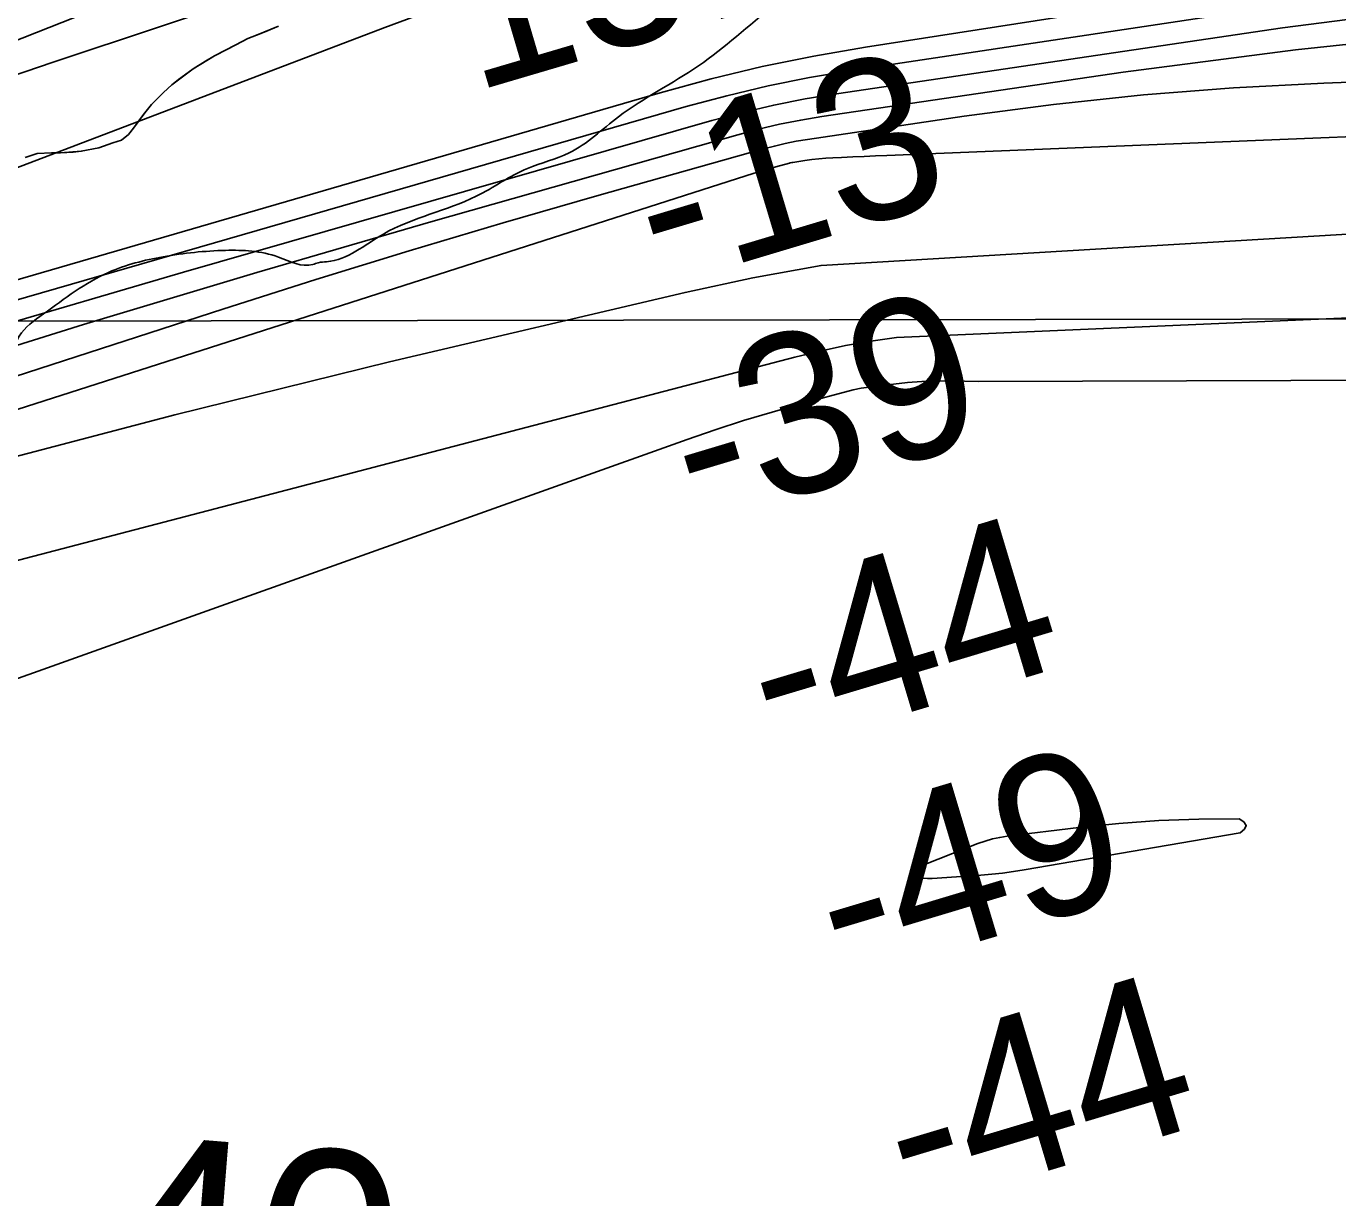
# Model space of a CAD drawing. Extents: x 3313442 to 3351311, y 721974 to 747360.
# Drawn here: x 3318536 to 3319084, y 735903 to 736393 of the extents above; entities that cross this region are included whole.
import ezdxf

# ---------------------------------------------------------------- set-up
doc = ezdxf.new("R2010")
doc.units = 0
for name, color, linetype in [('V-RIVR-EDGE', 7, 'Continuous'), ('V-RIVR-RANG', 7, 'Continuous'), ('V-SITE-VEGE', 7, 'Continuous'), ('V-TOPO-DPTH', 7, 'Continuous'), ('V-TOPO-MAJR', 7, 'Continuous'), ('V-TOPO-MINR', 7, 'Continuous'), ('V-TOPO-MINR-IDEN', 7, 'Continuous'), ('V-TOPO-SHOR', 7, 'Continuous'), ('V-TOPO-WATR', 7, 'Continuous'), ('V-WETL-SWMP', 7, 'Continuous')]:
    doc.layers.add(name, color=color, linetype=linetype)

msp = doc.modelspace()

# ---------------------------------------------------------------- linework, layer by layer
at = {"layer": 'V-RIVR-EDGE'}
msp.add_spline([(3319812.28, 738017.4), (3319807.2, 738001.51), (3319806.03, 737996.47), (3319806.39, 737987.55), (3319807.12, 737967.38), (3319812.9, 737950.69), (3319819.44, 737932.45), (3319818.63, 737915.78), (3319818.17, 737887.86), (3319817.76, 737880.1), (3319818.51, 737870.4), (3319821.59, 737861.48), (3319829.32, 737849.05), (3319827.36, 737839.74), (3319821.52, 737831.62), (3319819.56, 737823.09), (3319818.75, 737808.35), (3319819.51, 737803.31), (3319825.32, 737800.19), (3319828.4, 737792.82), (3319831.47, 737779.63), (3319846.52, 737747.01), (3319849.94, 737720.25), (3319849.9, 737702.41), (3319849.87, 737692.32), (3319855.6, 737655.86), (3319858.96, 737604.66), (3319861.18, 737561.61), (3319864.18, 737520.49), (3319869.5, 737475.49), (3319882.52, 737406.04), (3319890.55, 737360.65), (3319895.9, 737329.23), (3319903.51, 737270.65), (3319909.25, 737238.84), (3319914.95, 737191.12), (3319916.45, 737172.89), (3319917.18, 737152.72), (3319920.24, 737137.2), (3319926.41, 737120.51), (3319930.61, 737095.68), (3319930.19, 737081.72), (3319929.37, 737063.5), (3319933.99, 737049.91), (3319937.01, 737018.11), (3319944.3, 736987.06), (3319953.54, 736956.41), (3319952.35, 736948.26), (3319949.21, 736932.76), (3319948.79, 736920.74), (3319953.79, 736903.28), (3319964.62, 736892), (3319964.61, 736886.19), (3319963.42, 736877.27), (3319963.4, 736869.51), (3319973.4, 736833.42), (3319980.68, 736800.44), (3319990.66, 736758.92), (3320002.26, 736744.54), (3320007.65, 736728.63), (3320006.06, 736710.02), (3320007.9, 736670.46), (3320007.34, 736602.98), (3320009.56, 736558.77), (3320006.44, 736549.86), (3320004.85, 736537.45), (3320003.65, 736521.94), (3320004, 736504.1), (3320003.97, 736492.47), (3320003.54, 736476.18), (3320001.19, 736467.27), (3319994.19, 736459.14), (3319982.55, 736457.23), (3319974.41, 736457.25), (3319967.82, 736458.82), (3319960.06, 736459.61), (3319943.39, 736458.88), (3319922.06, 736460.48), (3319902.28, 736458.21), (3319889.48, 736458.62), (3319865.83, 736459.85), (3319847.22, 736462.61), (3319815.44, 736468.5), (3319792.95, 736471.66), (3319770.84, 736470.16), (3319750.67, 736465.95), (3319735.14, 736459.78), (3319728.15, 736457.08), (3319724.65, 736452.83), (3319715.32, 736444.71), (3319709.49, 736440.07), (3319692.81, 736438.17), (3319676.53, 736438.6), (3319629.21, 736437.16), (3319596.64, 736437.63), (3319582.68, 736439.22), (3319565.62, 736441.2), (3319555.55, 736444.71), (3319543.54, 736448.62), (3319529.96, 736448.66), (3319509.02, 736447.54), (3319486.91, 736444.88), (3319458.97, 736439.52), (3319415.51, 736428.38), (3319393.79, 736426.11), (3319388.73, 736419.53), (3319383.68, 736416.05), (3319373.98, 736414.53), (3319356.14, 736414.18), (3319344.11, 736411.5), (3319330.15, 736411.14), (3319296.02, 736408.9), (3319275.07, 736407.02), (3319254.92, 736410.56), (3319242.51, 736410.2), (3319225.83, 736409.46), (3319208.38, 736409.89), (3319192.48, 736411.1), (3319174.64, 736409.98), (3319168.82, 736408.83), (3319165.33, 736408.06), (3319153.31, 736409.26), (3319102.14, 736418.69), (3319061.82, 736423.83), (3319047.86, 736424.25), (3319031.96, 736421.96), (3319006.35, 736416.6), (3318989.65, 736406.17), (3318976.07, 736403.49), (3318964.44, 736404.68), (3318946.6, 736407.05), (3318937.69, 736408.24), (3318925.66, 736404.39), (3318917.12, 736404.41), (3318906.67, 736410.64), (3318901.64, 736414.92), (3318894.66, 736417.26), (3318882.25, 736416.91), (3318872.17, 736416.16), (3318862.46, 736411.14), (3318848.48, 736401.09), (3318817, 736375.96), (3318783.6, 736354.71), (3318763.01, 736339.64), (3318745.54, 736333.09), (3318724.18, 736321.51), (3318685.36, 736305.71), (3318661.68, 736294.13), (3318658.19, 736293.75), (3318655.86, 736292.98), (3318641.52, 736296.12), (3318619.42, 736298.89), (3318593.43, 736296.24), (3318570.53, 736289.7), (3318543.34, 736272.32), (3318533.24, 736263.04), (3318526.22, 736248.32), (3318522.72, 736245.61), (3318511.48, 736245.25), (3318501.76, 736238.29), (3318481.2, 736234.08), (3318458.32, 736232.58), (3318430.76, 736221.79), (3318417.96, 736221.83), (3318404.38, 736220.7), (3318402.45, 736221.48), (3318398.96, 736222.65), (3318389.66, 736225), (3318385, 736222.68), (3318382.66, 736219.2), (3318373.75, 736220.77), (3318356.68, 736221.2), (3318349.71, 736222.38), (3318343.5, 736222.01), (3318326.43, 736218.17), (3318320.6, 736213.92), (3318304.32, 736214.74), (3318299.66, 736214.75), (3318295.01, 736213.99), (3318283.74, 736205.87), (3318264.7, 736190.4), (3318254.98, 736182.67), (3318242.18, 736178.83), (3318230.92, 736174.2), (3318197.54, 736160.71), (3318178.52, 736156.49), (3318165.72, 736155.75), (3318156.42, 736157.32), (3318147.5, 736156.96), (3318128.87, 736151.57), (3318102.86, 736138.45), (3318082.28, 736129.97), (3318059.37, 736116.45), (3318047.71, 736107.18), (3318038.4, 736106.42), (3318021.73, 736108.02), (3318002.34, 736108.06), (3317987.99, 736106.94), (3317981.79, 736109.28), (3317976.38, 736116.66), (3317974.84, 736122.09), (3317969.04, 736129.09), (3317957.03, 736131.44), (3317940.74, 736133.42), (3317927.55, 736131.13), (3317919, 736122.62), (3317908.89, 736110.62), (3317899.55, 736098.62), (3317885.94, 736085.47), (3317872.36, 736080.46), (3317861.86, 736071.18), (3317851.37, 736062.29), (3317846.33, 736060.75), (3317841.67, 736059.6), (3317834.68, 736056.12), (3317821.86, 736045.69), (3317812.16, 736044.16), (3317790.43, 736039.17), (3317758.24, 736038.09), (3317734.96, 736031.94), (3317704.3, 736022.71), (3317696.15, 736020.01), (3317689.17, 736022.75), (3317677.93, 736023.94), (3317669.78, 736021.63), (3317663.17, 736016.61), (3317633.68, 736009.31), (3317578.97, 735996.26), (3317568.11, 735993.28)], degree=3, dxfattribs=at)
at = {"layer": 'V-SITE-VEGE'}
for p, q in [((3318628.71, 736387.39), (3318632.39, 736388.74)), ((3318632.39, 736388.74), (3318641.6, 736392.52)), ((3318614.78, 736380.13), (3318623.71, 736384.7)), ((3318623.71, 736384.7), (3318628.71, 736387.39)), ((3318605.85, 736374.77), (3318614.78, 736380.13)), ((3318596.94, 736368.08), (3318605.85, 736374.77)), ((3318593.54, 736364.88), (3318596.94, 736368.08)), ((3318588.56, 736359.82), (3318593.54, 736364.88)), ((3318581, 736349.98), (3318585.69, 736356.36)), ((3318585.69, 736356.36), (3318588.56, 736359.82)), ((3318578.91, 736347.32), (3318581, 736349.98)), ((3318572.34, 736343.83), (3318576.03, 736344.92)), ((3318576.03, 736344.92), (3318578.91, 736347.32)), ((3318535.7, 736337.68), (3318540.7, 736339.31)), ((3318540.7, 736339.31), (3318546.77, 736339.63)), ((3318546.77, 736339.63), (3318550.47, 736339.67)), ((3318550.47, 736339.67), (3318559.18, 736340.27)), ((3318559.18, 736340.27), (3318566.56, 736341.66)), ((3318566.56, 736341.66), (3318572.34, 736343.83))]:
    msp.add_line(p, q, dxfattribs=at)
at = {"layer": 'V-TOPO-DPTH'}
for points in [[(3319543.51, 736485.79), (3318886.86, 736383.8), (3318865.2, 736380.01), (3318843.66, 736375.66), (3318822.3, 736370.49), (3318801.07, 736364.76), (3318253, 736205.43), (3318225.33, 736197.2), (3318197.73, 736188.74), (3318170.24, 736179.94), (3318142.82, 736170.92), (3318099.89, 736156.49), (3318093.98, 736154.54), (3318088.06, 736152.62), (3318082.13, 736150.75), (3318076.18, 736148.92)], [(3318079.53, 736125.05), (3318096.79, 736130.55), (3318114.02, 736136.13), (3318131.24, 736141.77), (3318264.48, 736185.79), (3318348.46, 736212.97), (3318432.65, 736239.48), (3318517.15, 736264.98), (3318601.85, 736289.81), (3318822.62, 736353.09), (3318835.51, 736356.51), (3318848.48, 736359.58), (3318861.56, 736362.14), (3318874.71, 736364.35), (3319060.94, 736391.87), (3319167.43, 736405.57)], [(3318079.53, 736125.05), (3318096.79, 736130.55), (3318114.02, 736136.13), (3318131.24, 736141.77), (3318264.48, 736185.79), (3318348.46, 736212.97), (3318432.65, 736239.48), (3318517.15, 736264.98), (3318601.85, 736289.81), (3318822.62, 736353.09), (3318835.51, 736356.51), (3318848.48, 736359.58), (3318861.56, 736362.14), (3318874.71, 736364.35), (3319060.94, 736391.87), (3319167.43, 736405.57)], [(3319110.51, 736369.99), (3319078.2, 736368.78), (3319040.51, 736366.74), (3319002.9, 736363.88), (3318965.39, 736359.8), (3318927.97, 736354.89), (3318862.52, 736345.22), (3318857.89, 736344.45), (3318853.29, 736343.55), (3318848.73, 736342.48), (3318844.2, 736341.3), (3318774.61, 736321.67), (3318735.37, 736310.36), (3318696.22, 736298.75), (3318657.21, 736286.68), (3318618.28, 736274.32), (3318143.56, 736120.5), (3318124.58, 736114.35), (3318105.61, 736108.2), (3318086.64, 736102.04), (3318067.66, 736095.89)], [(3319110.51, 736369.99), (3319078.2, 736368.78), (3319040.51, 736366.74), (3319002.9, 736363.88), (3318965.39, 736359.8), (3318927.97, 736354.89), (3318862.52, 736345.22), (3318857.89, 736344.45), (3318853.29, 736343.55), (3318848.73, 736342.48), (3318844.2, 736341.3), (3318774.61, 736321.67), (3318735.37, 736310.36), (3318696.22, 736298.75), (3318657.21, 736286.68), (3318618.28, 736274.32), (3318143.56, 736120.5), (3318124.58, 736114.35), (3318105.61, 736108.2), (3318086.64, 736102.04), (3318067.66, 736095.89)], [(3318032.63, 736058.39), (3318099.51, 736080.77), (3318107, 736083.25), (3318114.49, 736085.71), (3318122, 736088.13), (3318129.51, 736090.52), (3318331.84, 736154.45), (3318420.23, 736181.29), (3318508.98, 736206.78), (3318598.29, 736230.25), (3318687.97, 736252.38), (3318811.39, 736281.36), (3318839.73, 736287.39), (3318868.21, 736292.6), (3319834.25, 736350.15), (3319838.87, 736350.24), (3319843.49, 736350.32), (3319848.11, 736350.35), (3319852.73, 736350.36), (3319989.23, 736350.04), (3320062.09, 736349.26), (3320134.92, 736347.69)], [(3320134.92, 736347.69), (3320062.09, 736349.26), (3319989.23, 736350.04), (3319852.73, 736350.36), (3319848.11, 736350.35), (3319843.49, 736350.32), (3319838.87, 736350.24), (3319834.25, 736350.15), (3318868.21, 736292.6), (3318839.73, 736287.39), (3318811.39, 736281.36), (3318687.97, 736252.38), (3318598.29, 736230.25), (3318508.98, 736206.78), (3318420.23, 736181.29), (3318331.84, 736154.45), (3318129.51, 736090.52), (3318122, 736088.13), (3318114.49, 736085.71), (3318107, 736083.25), (3318099.51, 736080.77), (3318032.63, 736058.39)], [(3318056.76, 736023.69), (3318092.87, 736036.36), (3318129.04, 736048.86), (3318165.29, 736061.11), (3318201.6, 736073.19), (3318237.68, 736085.05), (3318292.23, 736102.41), (3318346.97, 736119.1), (3318402.02, 736134.77), (3318457.26, 736149.76), (3318857.25, 736254.32), (3318867.79, 736256.85), (3318878.38, 736259.1), (3318889.06, 736260.93), (3318899.78, 736262.48), (3319620.91, 736293.8), (3319672.83, 736293.55), (3319724.76, 736293.35), (3319797.05, 736293.11), (3319822.83, 736292.95), (3319848.61, 736292.68), (3319874.39, 736292.26), (3319900.17, 736291.73), (3320762.28, 736271.5)], [(3318056.76, 736023.69), (3318092.87, 736036.36), (3318129.04, 736048.86), (3318165.29, 736061.11), (3318201.6, 736073.19), (3318237.68, 736085.05), (3318292.23, 736102.41), (3318346.97, 736119.1), (3318402.02, 736134.77), (3318457.26, 736149.76), (3318857.25, 736254.32), (3318867.79, 736256.85), (3318878.38, 736259.1), (3318889.06, 736260.93), (3318899.78, 736262.48), (3319620.91, 736293.8), (3319672.83, 736293.55), (3319724.76, 736293.35), (3319797.05, 736293.11), (3319822.83, 736292.95), (3319848.61, 736292.68), (3319874.39, 736292.26), (3319900.17, 736291.73), (3320762.28, 736271.5)], [(3319847.01, 736247.01), (3318934.02, 736244.14), (3318928.09, 736244.29), (3318922.15, 736244.39), (3318916.21, 736244.32), (3318910.29, 736244.1), (3318904.38, 736243.64), (3318898.47, 736243.03), (3318886.06, 736241.49), (3318884.93, 736241.32), (3318881.57, 736240.61), (3318859.74, 736234.75), (3318847.76, 736231.38), (3318835.84, 736227.82), (3318824.01, 736223.97), (3318812.24, 736219.93), (3318161.37, 735987.69)], [(3318161.37, 735987.69), (3318812.24, 736219.93), (3318824.01, 736223.97), (3318835.84, 736227.82), (3318847.76, 736231.38), (3318859.74, 736234.75), (3318881.57, 736240.61), (3318884.93, 736241.32), (3318886.06, 736241.49), (3318898.47, 736243.03), (3318904.38, 736243.64), (3318910.29, 736244.1), (3318916.21, 736244.32), (3318922.15, 736244.39), (3318928.09, 736244.29), (3318934.02, 736244.14), (3319847.01, 736247.01)]]:
    msp.add_lwpolyline(points, dxfattribs=at)
at = {"layer": 'V-TOPO-MAJR'}
msp.add_lwpolyline([(3319009.31, 736060.69), (3318992.58, 736059.44), (3318975.88, 736057.77), (3318946.03, 736054.21), (3318942.88, 736053.71), (3318939.78, 736053.05), (3318936.73, 736052.16), (3318933.72, 736051.11), (3318906.53, 736040.42), (3318905.85, 736039.68), (3318905.57, 736038.96), (3318905.88, 736038.25), (3318906.6, 736037.55), (3318910.59, 736036.62), (3318912.63, 736036.48), (3318914.69, 736036.5), (3318935.02, 736037.95), (3318939.55, 736038.35), (3318944.07, 736038.82), (3318948.57, 736039.43), (3318953.06, 736040.13), (3319043.35, 736055.54), (3319045.13, 736057.18), (3319045.82, 736058.73), (3319044.89, 736060.15), (3319042.87, 736061.48), (3319026.08, 736061.3), (3319009.31, 736060.69)], dxfattribs=at)
at = {"layer": 'V-TOPO-MINR'}
for points in [[(3320153.76, 736615.88), (3319879.51, 736588.78), (3319851.12, 736586.07), (3319822.71, 736583.5), (3319794.28, 736581.11), (3319765.84, 736578.86), (3319609.23, 736567), (3319502.59, 736557.8), (3319396.12, 736547.14), (3319289.9, 736534.27), (3319183.84, 736519.93), (3318853.61, 736471.78), (3318835.29, 736468.63), (3318817.11, 736464.84), (3318799.16, 736460.13), (3318781.35, 736454.79), (3318637.08, 736407.42), (3318547.4, 736377.49), (3318457.91, 736346.99), (3318368.72, 736315.63), (3318279.73, 736283.7), (3318118.34, 736224.92), (3318092.54, 736215.76), (3318066.65, 736206.88)], [(3319820.9, 736545.07), (3319044.46, 736468.31), (3319007.74, 736464.4), (3318971.07, 736460.12), (3318934.47, 736455.29), (3318897.91, 736450.1), (3318833.58, 736440.46), (3318829.25, 736439.7), (3318824.94, 736438.81), (3318820.69, 736437.71), (3318816.46, 736436.47), (3318778.29, 736424.29), (3318755.07, 736416.67), (3318731.94, 736408.79), (3318708.94, 736400.53), (3318686.03, 736392.02), (3318192.39, 736203.9)], [(3319543.51, 736485.79), (3318886.86, 736383.8), (3318865.2, 736380.01), (3318843.66, 736375.66), (3318822.3, 736370.49), (3318801.07, 736364.76), (3318253, 736205.43), (3318225.33, 736197.2), (3318197.73, 736188.74), (3318170.24, 736179.94), (3318142.82, 736170.92), (3318099.89, 736156.49), (3318093.98, 736154.54), (3318088.06, 736152.62), (3318082.13, 736150.75), (3318076.18, 736148.92)], [(3319239.65, 736428.09), (3318880.79, 736374.02), (3318863.38, 736371.04), (3318846.07, 736367.61), (3318828.91, 736363.5), (3318811.84, 736358.94), (3318422.88, 736246.63), (3318367.45, 736230.26), (3318312.16, 736213.45), (3318257.08, 736195.96), (3318202.14, 736178.02), (3318115.55, 736149.16), (3318103.99, 736145.36), (3318092.42, 736141.6), (3318080.82, 736137.94)], [(3319138.51, 736390.37), (3319066.41, 736382.72), (3318994.45, 736373.38), (3318868.61, 736354.79), (3318859.73, 736353.29), (3318850.89, 736351.57), (3318842.12, 736349.51), (3318833.4, 736347.21), (3318705.22, 736310.76), (3318632.58, 736289.63), (3318560.12, 736267.95), (3318487.91, 736245.41), (3318415.88, 736222.31), (3318146.95, 736134.31), (3318124.07, 736126.85), (3318101.18, 736119.43), (3318078.27, 736112.07)], [(3319110.51, 736369.99), (3319078.2, 736368.78), (3319040.51, 736366.74), (3319002.9, 736363.88), (3318965.39, 736359.8), (3318927.97, 736354.89), (3318862.52, 736345.22), (3318857.89, 736344.45), (3318853.29, 736343.55), (3318848.73, 736342.48), (3318844.2, 736341.3), (3318774.61, 736321.67), (3318735.37, 736310.36), (3318696.22, 736298.75), (3318657.21, 736286.68), (3318618.28, 736274.32), (3318143.56, 736120.5), (3318124.58, 736114.35), (3318105.61, 736108.2), (3318086.64, 736102.04), (3318067.66, 736095.89)], [(3320134.92, 736347.69), (3320062.09, 736349.26), (3319989.23, 736350.04), (3319852.73, 736350.36), (3319848.11, 736350.35), (3319843.49, 736350.32), (3319838.87, 736350.24), (3319834.25, 736350.15), (3318868.21, 736292.6), (3318839.73, 736287.39), (3318811.39, 736281.36), (3318687.97, 736252.38), (3318598.29, 736230.25), (3318508.98, 736206.78), (3318420.23, 736181.29), (3318331.84, 736154.45), (3318129.51, 736090.52), (3318122, 736088.13), (3318114.49, 736085.71), (3318107, 736083.25), (3318099.51, 736080.77), (3318032.63, 736058.39)], [(3319272.04, 736353.81), (3318895.75, 736338.52), (3318891, 736338.32), (3318886.25, 736338.12), (3318881.51, 736337.91), (3318876.76, 736337.69), (3318873.12, 736337.53), (3318870.2, 736337.35), (3318867.29, 736337.11), (3318864.39, 736336.79), (3318861.49, 736336.4), (3318856.42, 736335.65), (3318856.06, 736335.59), (3318855.35, 736335.44), (3318855, 736335.35), (3318849.36, 736333.77), (3318846.19, 736332.87), (3318843.03, 736331.94), (3318839.88, 736330.97), (3318836.74, 736329.99), (3318136.57, 736105.53)], [(3320762.28, 736271.5), (3319900.17, 736291.73), (3319874.39, 736292.26), (3319848.61, 736292.68), (3319822.83, 736292.95), (3319797.05, 736293.11), (3319724.76, 736293.35), (3319672.83, 736293.55), (3319620.91, 736293.8), (3318899.78, 736262.48), (3318889.06, 736260.93), (3318878.38, 736259.1), (3318867.79, 736256.85), (3318857.25, 736254.32), (3318457.26, 736149.76), (3318402.02, 736134.77), (3318346.97, 736119.1), (3318292.23, 736102.41), (3318237.68, 736085.05), (3318201.6, 736073.19), (3318165.29, 736061.11), (3318129.04, 736048.86), (3318092.87, 736036.36), (3318056.76, 736023.69)], [(3318161.37, 735987.69), (3318812.24, 736219.93), (3318824.01, 736223.97), (3318835.84, 736227.82), (3318847.76, 736231.38), (3318859.74, 736234.75), (3318881.57, 736240.61), (3318884.93, 736241.32), (3318886.06, 736241.49), (3318898.47, 736243.03), (3318904.38, 736243.64), (3318910.29, 736244.1), (3318916.21, 736244.32), (3318922.15, 736244.39), (3318928.09, 736244.29), (3318934.02, 736244.14), (3319847.01, 736247.01)]]:
    msp.add_lwpolyline(points, dxfattribs=at)
at = {"layer": 'V-TOPO-SHOR'}
for points in [[(3318572.34, 736343.83), (3318576.03, 736344.92), (3318578.91, 736347.32), (3318581, 736349.98), (3318583.87, 736353.97), (3318585.69, 736356.36), (3318588.56, 736359.82), (3318593.54, 736364.88), (3318596.94, 736368.08), (3318599.82, 736370.22), (3318605.85, 736374.77), (3318611.1, 736377.98), (3318614.78, 736380.13), (3318620.04, 736382.82), (3318623.71, 736384.7), (3318628.71, 736387.39), (3318632.39, 736388.74), (3318635.55, 736390.09), (3318641.6, 736392.52)], [(3318641.6, 736392.52), (3318635.55, 736390.09), (3318632.39, 736388.74), (3318628.71, 736387.39), (3318623.71, 736384.7), (3318620.04, 736382.82)], [(3318620.04, 736382.82), (3318614.78, 736380.13), (3318611.1, 736377.98), (3318605.85, 736374.77), (3318599.82, 736370.22), (3318596.94, 736368.08), (3318593.54, 736364.88), (3318588.56, 736359.82), (3318585.69, 736356.36), (3318583.87, 736353.97), (3318581, 736349.98), (3318578.91, 736347.32), (3318576.03, 736344.92), (3318572.34, 736343.83), (3318566.56, 736341.66), (3318559.18, 736340.27), (3318555.75, 736339.98), (3318550.47, 736339.67), (3318546.77, 736339.63), (3318540.7, 736339.31), (3318535.7, 736337.68)], [(3318535.7, 736337.68), (3318540.7, 736339.31), (3318546.77, 736339.63), (3318550.47, 736339.67), (3318555.75, 736339.98), (3318559.18, 736340.27), (3318566.56, 736341.66), (3318572.34, 736343.83)], [(3321798.88, 736274.61), (3318096.79, 736268.6)]]:
    msp.add_lwpolyline(points, dxfattribs=at)
at = {"layer": 'V-TOPO-WATR'}
msp.add_lwpolyline([(3319167.43, 736405.57), (3319060.94, 736391.87), (3318874.71, 736364.35), (3318861.56, 736362.14), (3318848.48, 736359.58), (3318835.51, 736356.51), (3318822.62, 736353.09), (3318601.85, 736289.81), (3318517.15, 736264.98), (3318432.65, 736239.48), (3318348.46, 736212.97), (3318264.48, 736185.79), (3318131.24, 736141.77), (3318114.02, 736136.13), (3318096.79, 736130.55), (3318079.53, 736125.05)], dxfattribs=at)
at = {"layer": 'V-WETL-SWMP'}
msp.add_line((3318443.21, 736351.56), (3318619.53, 736421.21), dxfattribs=at)

# ---------------------------------------------------------------- texts
at = {"layer": 'V-RIVR-RANG'}
for s, rotation, p in [('15.4', 16.4383, (3318723.01, 736364.98)), ('-13', 16.7191, (3318800.62, 736283.27)), ('-39', 16.7191, (3318815.76, 736183.4)), ('-44', 16.7191, (3318847.83, 736088.62)), ('-49', 16.7191, (3318876.36, 735992.78)), ('-44', 16.7191, (3318904.89, 735896.93))]:
    msp.add_text(s, height=67, rotation=rotation, dxfattribs=at).set_placement(p)
at = {"layer": 'V-TOPO-MINR-IDEN'}
msp.add_text('-40', height=83, rotation=355.411, dxfattribs=at).set_placement((3318529.55, 735850.48))

doc.saveas('drawing.dxf')
